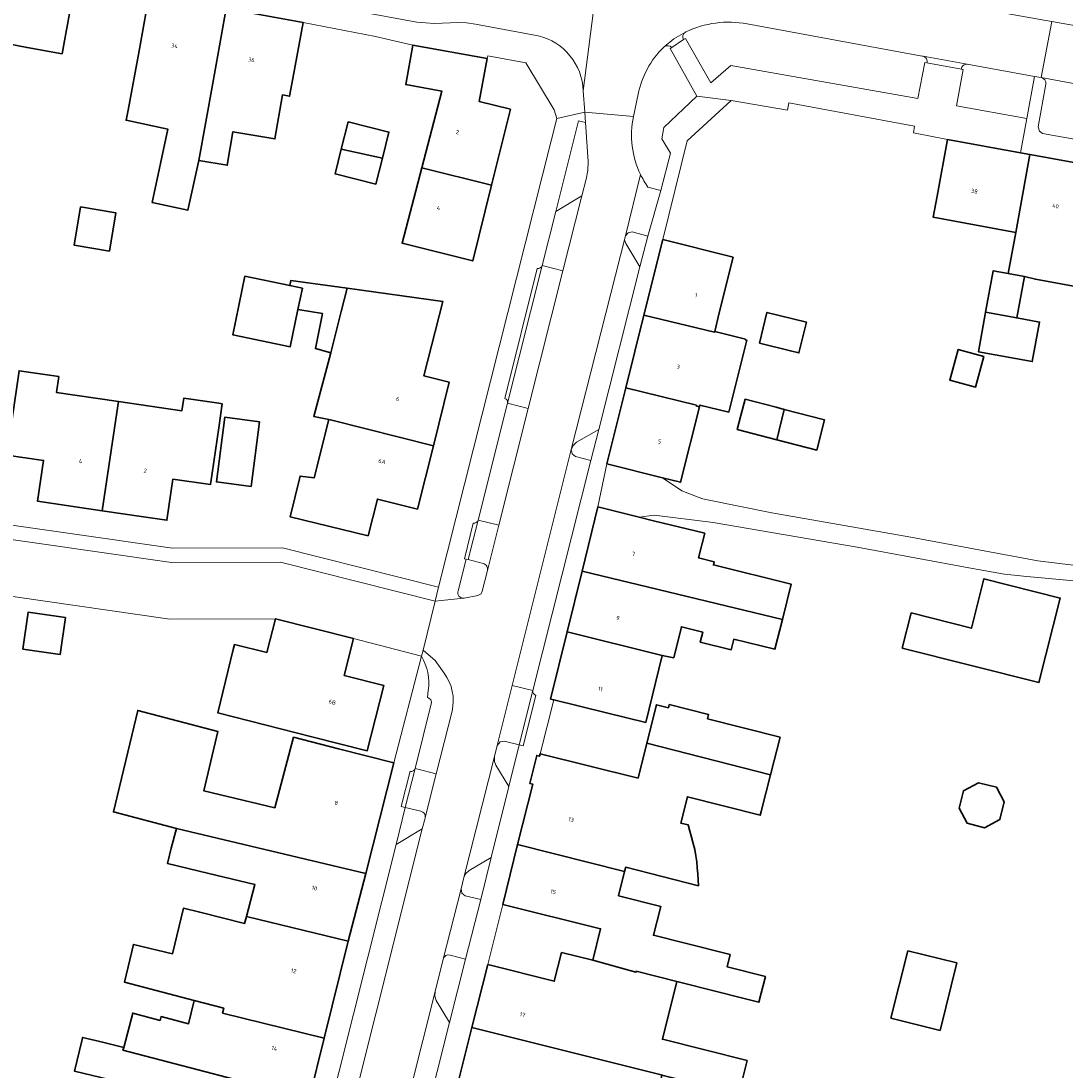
# Model space of a CAD drawing. Header units: metres. Extents: x 197700 to 204338, y 317132 to 325229.
# Tile 626 of 656: x 203079 to 203170, y 318373 to 318465. Entities that reach past the tile are written whole.
import ezdxf
from ezdxf.enums import TextEntityAlignment as Align

# ---------------------------------------------------------------- set-up
doc = ezdxf.new("R2010")
doc.units = ezdxf.units.M
for name, color, linetype, lineweight in [('B-WE-GR-BEPLANTING_CULTUUR_BODEMBEDEKKER-GV', 90, 'Continuous', 18), ('B-WE-GR-BEPLANTING_CULTUUR_HEESTERS-GV', 90, 'Continuous', 18), ('B-WE-OG-BEBOUWING-GV', 7, 'Continuous', 35), ('B-WE-OG-BEBOUWING-T18', 10, 'Continuous', 18), ('B-WE-OG-TERREIN_ERF-GV', 7, 'Continuous', 18), ('B-WE-VH-VERHARDING_BETONSTRAATSTEEN-GV', 252, 'Continuous', 18), ('B-WE-VH-VERHARDING_GESLOTEN-GV', 252, 'Continuous', 18), ('B-WE-VH-VERHARDING_OPEN-GV', 252, 'Continuous', 18), ('B-WE-VH-VERHARDING_STRAATBAKSTEEN-GV', 252, 'Continuous', 18), ('B-WE-VH-VERHARDING_TEGEL-GV', 252, 'Continuous', 18)]:
    doc.layers.add(name, color=color, linetype=linetype, lineweight=lineweight)
doc.styles.add('NLCS-ISO-M200-T18', font='NLCS-ISO.ttf', dxfattribs={"height": 0.36})

msp = doc.modelspace()

# ---------------------------------------------------------------- linework, layer by layer
at = {"layer": 'B-WE-GR-BEPLANTING_CULTUUR_BODEMBEDEKKER-GV'}
for points in [[(203128.591, 318455.682), (203127.982, 318455.828), (203126.01, 318447.929), (203128.276, 318449.285), (203128.653, 318450.745), (203128.792, 318451.518), (203128.838, 318452.297)], [(203132.071, 318445.81), (203132.001, 318445.469), (203132.121, 318445.143), (203133.341, 318443.117), (203134.035, 318445.782), (203132.667, 318446.149), (203132.319, 318446.067)], [(203127.364, 318427.215), (203127.435, 318426.818), (203127.729, 318426.598), (203129.054, 318426.257), (203129.76, 318428.962), (203127.83, 318427.839), (203127.559, 318427.594)], [(203121.917, 318397.858), (203122.819, 318401.485), (203121.527, 318401.804), (203121.159, 318401.749), (203120.917, 318401.443), (203120.681, 318400.46), (203120.66, 318400.049), (203120.79, 318399.705)], [(203117.754, 318388.95), (203117.826, 318388.57), (203118.121, 318388.352), (203119.485, 318388.029), (203120.372, 318391.688), (203118.452, 318390.537), (203118.138, 318390.262), (203118.002, 318389.937)]]:
    msp.add_lwpolyline(points, close=True, dxfattribs=at)
for points in [[(203119.685, 318417.273), (203118.387, 318417.624), (203118.196, 318417.655), (203117.496, 318414.889)], [(203117.983, 318414.26), (203118.021, 318414.264), (203119.213, 318414.49), (203119.495, 318414.647), (203119.603, 318414.873), (203120.056, 318416.674)], [(203112.891, 318396.024), (203112.107, 318392.809), (203114.369, 318394.159), (203114.619, 318395.101), (203114.631, 318395.149)], [(203114.26, 318395.713), (203112.891, 318396.024)], [(203116.198, 318382.827), (203115.489, 318380.007), (203115.467, 318379.591), (203115.588, 318379.237), (203116.746, 318377.3), (203118.15, 318382.818), (203116.808, 318383.178)]]:
    msp.add_lwpolyline(points, dxfattribs=at)
for points in [[(203120.056, 318416.674, 0.415364), (203119.685, 318417.273)], [(203117.496, 318414.889, 0.52282), (203117.983, 318414.26)], [(203114.631, 318395.149, 0.409613), (203114.26, 318395.713)], [(203116.808, 318383.178, 0.410531), (203116.198, 318382.827)]]:
    msp.add_lwpolyline(points, format="xyb", dxfattribs=at)
at = {"layer": 'B-WE-GR-BEPLANTING_CULTUUR_HEESTERS-GV'}
for points in [[(203142.683, 318464.269, 0.16062), (203137.331, 318463.567)], [(203137.303, 318463.551, 0.408708), (203137.147, 318462.911)], [(203135.396, 318462.229, 0.151197), (203133.196, 318458.151)], [(203136.107, 318462.216, 0.370037), (203135.463, 318462.284)], [(203158.344, 318460.881, 0.418598), (203158.01, 318461.458)], [(203161.856, 318460.76, 0.452798), (203161.346, 318460.334)], [(203132.785, 318456.196, 0.167262), (203133.388, 318451.165)], [(203133.388, 318451.165, 0.040883), (203134.036, 318450.067)]]:
    msp.add_lwpolyline(points, format="xyb", dxfattribs=at)
for points in [[(203158.01, 318461.458), (203157.976, 318461.465), (203157.942, 318461.47), (203142.683, 318464.269)], [(203137.147, 318462.911), (203137.306, 318462.992), (203139.514, 318459.126), (203141.258, 318460.642), (203157.556, 318457.779), (203158.164, 318460.917), (203158.344, 318460.881)], [(203137.331, 318463.567), (203137.303, 318463.551)], [(203134.036, 318450.067), (203135.163, 318449.765), (203135.997, 318453.013), (203135.251, 318454.269), (203135.431, 318455.249), (203138.311, 318457.987), (203135.98, 318462.125), (203136.107, 318462.216)], [(203135.463, 318462.284), (203135.396, 318462.229)], [(203161.346, 318460.334), (203161.508, 318460.303), (203160.914, 318457.129), (203167.046, 318456.029), (203167.706, 318459.676)], [(203167.706, 318459.676), (203161.856, 318460.76)], [(203133.196, 318458.151), (203132.785, 318456.196)]]:
    msp.add_lwpolyline(points, dxfattribs=at)
at = {"layer": 'B-WE-OG-BEBOUWING-GV'}
for points in [[(203083.004, 318461.664), (203083.268, 318463.117), (203084.16, 318468.039), (203077.61, 318469.227), (203076.46, 318462.885), (203079.942, 318462.214)], [(203088.764, 318456.76), (203088.577, 318455.883), (203092.202, 318455.109), (203090.838, 318448.719), (203093.962, 318448.06), (203094.906, 318452.384), (203096.126, 318459.118), (203097.303, 318465.614), (203090.597, 318466.834), (203089.702, 318461.915)], [(203103.102, 318459.502), (203103.99, 318464.381), (203103.993, 318464.397), (203097.303, 318465.614), (203096.126, 318459.118), (203094.906, 318452.384), (203097.38, 318451.962), (203097.877, 318454.873), (203101.536, 318454.249), (203102.19, 318458.084), (203102.824, 318457.976)], [(203113.557, 318462.427), (203112.932, 318458.983), (203116.09, 318458.409), (203114.348, 318451.75), (203120.419, 318450.234), (203122.062, 318456.842), (203119.347, 318457.512), (203120.026, 318461.251)], [(203107.319, 318453.366), (203110.903, 318452.586), (203111.469, 318454.849), (203107.913, 318455.739)], [(203166.505, 318453.037), (203160.126, 318454.198), (203159.231, 318449.279), (203158.894, 318447.428), (203166.081, 318446.106), (203167.318, 318452.889)], [(203107.319, 318453.366), (203106.781, 318451.214), (203110.337, 318450.323), (203110.903, 318452.586)], [(203172.215, 318441.22), (203172.883, 318444.864), (203172.965, 318444.849), (203174.203, 318451.636), (203167.318, 318452.889), (203166.081, 318446.106), (203165.439, 318442.535), (203166.84, 318442.277), (203167.805, 318442.029)], [(203114.348, 318451.75), (203112.626, 318445.167), (203118.779, 318443.637), (203120.419, 318450.234)], [(203087.114, 318444.49), (203087.68, 318447.811), (203084.611, 318448.335), (203084.045, 318445.013)], [(203139.859, 318437.476), (203140.247, 318439.099), (203141.459, 318443.95), (203135.327, 318445.481), (203133.681, 318438.893), (203139.847, 318437.427)], [(203166.84, 318442.277), (203165.439, 318442.535), (203164.122, 318442.777), (203163.458, 318439.162), (203166.176, 318438.663)], [(203103.549, 318439.389), (203103.939, 318441.253), (203102.834, 318441.484), (203098.929, 318442.301), (203097.863, 318437.2), (203102.873, 318436.153)], [(203103.939, 318441.253), (203103.549, 318439.389), (203105.68, 318439.044), (203105.066, 318435.991), (203106.4, 318435.637), (203107.314, 318439.217), (203107.834, 318441.251), (203102.927, 318441.929), (203102.834, 318441.484)], [(203115.342, 318427.54), (203116.727, 318433.069), (203114.505, 318433.625), (203116.161, 318440.101), (203107.834, 318441.251), (203107.314, 318439.217), (203106.4, 318435.637), (203104.924, 318430.095), (203106.246, 318429.812), (203106.39, 318429.781)], [(203143.76, 318436.459), (203146.451, 318435.791), (203147.197, 318435.618), (203147.854, 318438.304), (203144.408, 318439.138)], [(203163.426, 318438.988), (203162.826, 318435.723), (203167.524, 318434.86), (203168.156, 318438.299), (203166.176, 318438.663), (203163.458, 318439.162)], [(203141.074, 318430.447), (203142.654, 318436.733), (203142.525, 318436.765), (203142.537, 318436.814), (203139.859, 318437.476), (203139.847, 318437.427), (203133.681, 318438.893), (203132.106, 318432.586), (203138.26, 318431.054), (203138.248, 318431.005), (203138.526, 318430.936), (203138.562, 318431.079)], [(203163.309, 318435.292), (203161.066, 318435.905), (203160.341, 318433.252), (203162.584, 318432.638)], [(203087.899, 318431.395), (203082.498, 318432.184), (203082.699, 318433.561), (203079.254, 318434.064), (203079.193, 318433.658), (203078.172, 318426.724), (203081.389, 318426.26), (203080.866, 318422.698), (203086.489, 318421.872), (203087.841, 318431.011)], [(203132.106, 318432.586), (203130.451, 318425.96), (203135.302, 318424.748), (203136.888, 318424.352), (203138.526, 318430.936), (203138.248, 318431.005), (203138.26, 318431.054)], [(203096.646, 318429.092), (203096.953, 318431.182), (203096.64, 318431.228), (203093.603, 318431.671), (203093.444, 318430.585), (203087.899, 318431.395), (203087.841, 318431.011), (203086.489, 318421.872), (203090.083, 318421.344), (203092.128, 318421.043), (203092.655, 318424.625), (203095.92, 318424.145)], [(203145.264, 318428.058), (203145.921, 318430.701), (203145.198, 318430.889), (203142.511, 318431.588), (203142.142, 318430.169), (203141.826, 318428.952)], [(203099.46, 318423.991), (203100.187, 318429.631), (203097.173, 318430.019), (203096.446, 318424.38)], [(203145.921, 318430.701), (203145.264, 318428.058), (203148.745, 318427.153), (203149.43, 318429.789)], [(203103.671, 318424.642), (203102.867, 318421.349), (203109.664, 318419.691), (203110.468, 318422.882), (203113.957, 318422.014), (203115.342, 318427.54), (203106.39, 318429.781), (203106.246, 318429.812), (203104.945, 318424.726), (203103.733, 318424.896)], [(203134.536, 318421.008), (203133.278, 318421.317), (203129.68, 318422.203), (203128.303, 318416.61), (203145.752, 318412.413), (203146.508, 318415.491), (203139.741, 318417.152), (203139.809, 318417.428), (203138.456, 318417.76), (203138.994, 318419.911)], [(203136.297, 318409.077), (203136.958, 318411.769), (203138.816, 318411.313), (203138.598, 318410.425), (203141.301, 318409.761), (203141.528, 318410.687), (203145.101, 318409.81), (203145.752, 318412.413), (203128.303, 318416.61), (203127.001, 318411.318), (203135.287, 318409.27)], [(203156.204, 318409.918), (203168.102, 318406.909), (203169.963, 318414.27), (203163.318, 318415.95), (203162.229, 318411.643), (203156.976, 318412.971)], [(203083.295, 318412.571), (203080.038, 318413.037), (203079.578, 318409.822), (203082.836, 318409.357)], [(203104.744, 318402.195), (203109.591, 318400.967), (203111.03, 318406.644), (203107.569, 318407.539), (203108.382, 318410.737), (203101.592, 318412.463), (203100.847, 318409.535), (203098.014, 318410.218), (203097.909, 318409.781), (203096.578, 318404.264)], [(203130.419, 318404.282), (203133.855, 318403.436), (203135.287, 318409.27), (203127.001, 318411.318), (203125.564, 318405.477), (203125.841, 318405.409)], [(203103.149, 318402.151), (203101.531, 318396.005), (203095.333, 318397.484), (203096.566, 318402.655), (203089.586, 318404.492), (203087.476, 318395.645), (203092.954, 318394.203), (203109.448, 318390.292), (203111.912, 318399.906), (203107.069, 318401.147)], [(203144.719, 318398.879), (203145.549, 318402.152), (203139.232, 318403.753), (203139.325, 318404.118), (203135.891, 318404.988), (203135.821, 318404.713), (203134.772, 318404.979), (203133.937, 318401.627)], [(203122.687, 318392.81), (203132.009, 318390.456), (203132.102, 318390.822), (203138.44, 318389.218), (203138.404, 318389.738), (203138.374, 318390.26), (203138.34, 318390.781), (203138.294, 318391.3), (203138.225, 318391.815), (203138.119, 318392.359), (203137.987, 318392.899), (203137.84, 318393.437), (203137.689, 318393.974), (203137.545, 318394.514), (203136.901, 318394.677), (203137.481, 318396.966), (203143.827, 318395.358), (203143.912, 318395.695), (203144.719, 318398.879), (203133.937, 318401.627), (203133.181, 318398.59), (203124.651, 318400.712), (203124.593, 318400.489), (203124.349, 318400.559), (203123.746, 318398.131), (203123.998, 318398.069)], [(203163.367, 318394.273), (203164.701, 318394.985), (203165.086, 318396.528), (203164.413, 318397.791), (203162.832, 318398.185), (203161.528, 318397.49), (203161.148, 318395.968), (203161.849, 318394.653)], [(203107.935, 318384.383), (203109.448, 318390.292), (203092.954, 318394.203), (203092.5, 318392.477), (203092.184, 318391.153), (203095.795, 318390.291), (203099.792, 318389.338), (203099.055, 318386.54)], [(203132.009, 318390.456), (203122.687, 318392.81), (203121.386, 318387.589), (203129.916, 318385.467), (203129.235, 318382.73), (203132.993, 318381.681), (203133.017, 318381.777), (203136.571, 318380.877), (203140.125, 318379.978), (203142.084, 318379.483), (203143.702, 318379.073), (203144.269, 318381.311), (203140.931, 318382.156), (203141.199, 318383.215), (203137.179, 318384.232), (203134.516, 318384.906), (203135.151, 318387.414), (203131.475, 318388.344)], [(203105.839, 318375.933), (203107.935, 318384.383), (203099.055, 318386.54), (203098.896, 318385.935), (203094.987, 318386.905), (203093.563, 318387.259), (203092.619, 318383.301), (203089.216, 318384.113), (203088.431, 318380.821), (203094.498, 318379.224), (203097.079, 318378.544), (203096.98, 318378.127)], [(203120.094, 318382.361), (203118.702, 318376.857), (203135.198, 318372.745), (203135.261, 318372.729), (203138.334, 318371.955), (203138.375, 318372.117), (203141.976, 318371.206), (203142.679, 318373.985), (203135.299, 318375.853), (203136.571, 318380.877), (203133.017, 318381.777), (203132.993, 318381.681), (203129.235, 318382.73), (203126.515, 318383.398), (203125.882, 318380.897)], [(203156.674, 318383.56), (203155.211, 318377.686), (203159.486, 318376.62), (203160.95, 318382.495)], [(203094.498, 318379.224), (203094.022, 318377.196), (203091.628, 318377.826), (203091.541, 318377.494), (203089.149, 318378.124), (203088.364, 318375.142), (203088.302, 318374.904), (203104.528, 318370.654), (203105.839, 318375.933), (203096.98, 318378.127), (203097.079, 318378.544)], [(203118.702, 318376.857), (203117.355, 318371.534), (203126.348, 318369.223), (203126.36, 318369.272), (203127.032, 318371.926), (203134.646, 318369.999), (203134.746, 318370.395), (203135.261, 318372.729), (203135.198, 318372.745)], [(203088.302, 318374.904), (203088.364, 318375.142), (203086.271, 318375.641), (203084.779, 318376.01), (203084.738, 318375.837), (203084.073, 318373.07), (203090.126, 318371.616), (203093.386, 318370.749), (203093.106, 318369.693), (203094.783, 318369.248), (203094.436, 318367.944), (203103.326, 318365.818), (203104.528, 318370.654)]]:
    msp.add_lwpolyline(points, close=True, dxfattribs=at)
at = {"layer": 'B-WE-OG-TERREIN_ERF-GV'}
for points in [[(203084.16, 318468.039), (203083.268, 318463.117), (203083.004, 318461.664), (203079.942, 318462.214), (203076.46, 318462.885), (203076.227, 318462.93), (203069.911, 318464.073), (203067.028, 318464.595), (203066.374, 318460.981), (203065.196, 318461.194), (203064.59, 318457.846), (203062.097, 318458.297), (203059.949, 318458.686), (203060.509, 318461.781), (203060.555, 318462.034), (203062.704, 318461.645), (203063.363, 318465.278)], [(203028.761, 318427.768), (203092.624, 318418.622), (203102.19, 318418.651), (203115.79, 318415.215), (203125.598, 318454.08), (203126.091, 318456.028), (203125.879, 318456.794), (203123.405, 318460.871), (203120.09, 318461.486), (203120.026, 318461.251), (203119.347, 318457.512), (203122.062, 318456.842), (203120.419, 318450.234), (203118.779, 318443.637), (203112.626, 318445.167), (203114.348, 318451.75), (203116.09, 318458.409), (203112.932, 318458.983), (203113.557, 318462.427), (203110.308, 318463.185), (203103.99, 318464.381), (203103.102, 318459.502), (203102.824, 318457.976), (203102.19, 318458.084), (203101.536, 318454.249), (203097.877, 318454.873), (203097.38, 318451.962), (203094.906, 318452.384), (203093.962, 318448.06), (203090.838, 318448.719), (203092.202, 318455.109), (203088.577, 318455.883), (203088.764, 318456.76), (203089.702, 318461.915), (203090.597, 318466.834)], [(203172.215, 318441.22), (203167.805, 318442.029), (203166.84, 318442.277), (203166.176, 318438.663), (203168.156, 318438.299), (203167.524, 318434.86), (203162.826, 318435.723), (203163.426, 318438.988), (203163.458, 318439.162), (203164.122, 318442.777), (203165.439, 318442.535), (203166.081, 318446.106), (203158.894, 318447.428), (203159.231, 318449.279), (203160.126, 318454.198), (203157.163, 318454.776), (203157.257, 318455.368), (203146.313, 318457.386), (203146.195, 318456.746), (203141.302, 318457.61), (203137.447, 318454.084), (203135.327, 318445.481), (203141.459, 318443.95), (203140.247, 318439.099), (203139.859, 318437.476), (203142.537, 318436.814), (203142.525, 318436.765), (203142.654, 318436.733), (203141.074, 318430.447), (203138.562, 318431.079), (203138.526, 318430.936), (203136.888, 318424.352), (203135.302, 318424.748), (203136.994, 318423.622), (203138.41, 318423.051), (203138.813, 318422.906), (203139.226, 318422.818), (203144.837, 318421.687), (203156.936, 318419.572), (203168.02, 318417.52), (203174.166, 318416.746)], [(203079.254, 318434.064), (203082.699, 318433.561), (203082.498, 318432.184), (203087.899, 318431.395), (203093.444, 318430.585), (203093.603, 318431.671), (203096.64, 318431.228), (203096.953, 318431.182), (203096.646, 318429.092), (203095.92, 318424.145), (203092.655, 318424.625), (203092.128, 318421.043), (203090.083, 318421.344), (203086.489, 318421.872), (203080.866, 318422.698), (203081.389, 318426.26), (203078.172, 318426.724)], [(203171.176, 318415.767), (203167.054, 318416.16), (203165.097, 318416.349), (203162.315, 318416.855), (203152.278, 318418.709), (203139.717, 318420.853), (203134.572, 318421.498), (203133.278, 318421.317), (203134.536, 318421.008), (203138.994, 318419.911), (203138.456, 318417.76), (203139.809, 318417.428), (203139.741, 318417.152), (203146.508, 318415.491), (203145.752, 318412.413), (203145.101, 318409.81), (203141.528, 318410.687), (203141.301, 318409.761), (203138.598, 318410.425), (203138.816, 318411.313), (203136.958, 318411.769), (203136.297, 318409.077), (203135.287, 318409.27), (203133.855, 318403.436), (203130.419, 318404.282), (203125.841, 318405.409), (203124.651, 318400.712), (203133.181, 318398.59), (203133.937, 318401.627), (203134.772, 318404.979), (203135.821, 318404.713), (203135.891, 318404.988), (203139.325, 318404.118), (203139.232, 318403.753), (203145.549, 318402.152), (203144.719, 318398.879), (203143.912, 318395.695), (203143.827, 318395.358), (203137.481, 318396.966), (203136.901, 318394.677), (203137.545, 318394.514), (203137.689, 318393.974), (203137.84, 318393.437), (203137.987, 318392.899), (203138.119, 318392.359), (203138.225, 318391.815), (203138.294, 318391.3), (203138.34, 318390.781), (203138.374, 318390.26), (203138.404, 318389.738), (203138.44, 318389.218), (203132.102, 318390.822), (203132.009, 318390.456), (203131.475, 318388.344), (203135.151, 318387.414), (203134.516, 318384.906), (203137.179, 318384.232), (203141.199, 318383.215), (203140.931, 318382.156), (203144.269, 318381.311), (203143.702, 318379.073), (203142.084, 318379.483), (203140.125, 318379.978), (203136.571, 318380.877), (203135.299, 318375.853), (203142.679, 318373.985), (203141.976, 318371.206)], [(203084.073, 318373.07), (203084.738, 318375.837), (203084.779, 318376.01), (203086.271, 318375.641), (203088.364, 318375.142), (203089.149, 318378.124), (203091.541, 318377.494), (203091.628, 318377.826), (203094.022, 318377.196), (203094.498, 318379.224), (203088.431, 318380.821), (203089.216, 318384.113), (203092.619, 318383.301), (203093.563, 318387.259), (203094.987, 318386.905), (203098.896, 318385.935), (203099.055, 318386.54), (203099.792, 318389.338), (203095.795, 318390.291), (203092.184, 318391.153), (203092.5, 318392.477), (203092.954, 318394.203), (203087.476, 318395.645), (203089.586, 318404.492), (203096.566, 318402.655), (203095.333, 318397.484), (203101.531, 318396.005), (203103.149, 318402.151), (203107.069, 318401.147), (203111.912, 318399.906), (203114.302, 318409.215), (203108.382, 318410.737), (203107.569, 318407.539), (203111.03, 318406.644), (203109.591, 318400.967), (203104.744, 318402.195), (203096.578, 318404.264), (203097.909, 318409.781), (203098.014, 318410.218), (203100.847, 318409.535), (203101.592, 318412.463), (203092.381, 318412.446), (203070.625, 318415.559)]]:
    msp.add_lwpolyline(points, dxfattribs=at)
for points in [[(203110.903, 318452.586), (203110.337, 318450.323), (203106.781, 318451.214), (203107.319, 318453.366), (203107.913, 318455.739), (203111.469, 318454.849)], [(203087.68, 318447.811), (203087.114, 318444.49), (203084.045, 318445.013), (203084.611, 318448.335)], [(203115.342, 318427.54), (203113.957, 318422.014), (203110.468, 318422.882), (203109.664, 318419.691), (203102.867, 318421.349), (203103.671, 318424.642), (203103.733, 318424.896), (203104.945, 318424.726), (203106.246, 318429.812), (203104.924, 318430.095), (203106.4, 318435.637), (203105.066, 318435.991), (203105.68, 318439.044), (203103.549, 318439.389), (203102.873, 318436.153), (203097.863, 318437.2), (203098.929, 318442.301), (203102.834, 318441.484), (203102.927, 318441.929), (203107.834, 318441.251), (203116.161, 318440.101), (203114.505, 318433.625), (203116.727, 318433.069)], [(203146.451, 318435.791), (203143.76, 318436.459), (203144.408, 318439.138), (203147.854, 318438.304), (203147.197, 318435.618)], [(203163.309, 318435.292), (203162.584, 318432.638), (203160.341, 318433.252), (203161.066, 318435.905)], [(203145.921, 318430.701), (203149.43, 318429.789), (203148.745, 318427.153), (203145.264, 318428.058), (203141.826, 318428.952), (203142.142, 318430.169), (203142.511, 318431.588), (203145.198, 318430.889)], [(203099.46, 318423.991), (203096.446, 318424.38), (203097.173, 318430.019), (203100.187, 318429.631)], [(203156.204, 318409.918), (203156.976, 318412.971), (203162.229, 318411.643), (203163.318, 318415.95), (203169.963, 318414.27), (203168.102, 318406.909)], [(203083.295, 318412.571), (203082.836, 318409.357), (203079.578, 318409.822), (203080.038, 318413.037)], [(203163.367, 318394.273), (203161.849, 318394.653), (203161.148, 318395.968), (203161.528, 318397.49), (203162.832, 318398.185), (203164.413, 318397.791), (203165.086, 318396.528), (203164.701, 318394.985)], [(203156.674, 318383.56), (203160.95, 318382.495), (203159.486, 318376.62), (203155.211, 318377.686)]]:
    msp.add_lwpolyline(points, close=True, dxfattribs=at)
at = {"layer": 'B-WE-VH-VERHARDING_BETONSTRAATSTEEN-GV'}
for points in [[(203137.303, 318463.551), (203136.295, 318462.972), (203135.463, 318462.284)], [(203136.107, 318462.216), (203137.147, 318462.911)], [(203161.856, 318460.76), (203158.01, 318461.458)], [(203158.344, 318460.881), (203161.346, 318460.334)], [(203174.789, 318453.594), (203175.208, 318453.673), (203175.434, 318453.977), (203176.052, 318457.671), (203176.286, 318457.999), (203176.618, 318458.061), (203168.296, 318459.603)], [(203168.7, 318459.018), (203168.032, 318455.31), (203168.147, 318454.923), (203168.424, 318454.718), (203174.789, 318453.594)], [(203132.785, 318456.196), (203128.528, 318456.59), (203128.591, 318455.682), (203128.838, 318452.297), (203128.792, 318451.518), (203128.653, 318450.745), (203128.276, 318449.285), (203126.636, 318442.779), (203123.614, 318430.789), (203121.048, 318420.61), (203120.056, 318416.674), (203119.603, 318414.873), (203119.495, 318414.647), (203119.213, 318414.49), (203118.021, 318414.264), (203117.983, 318414.26), (203115.489, 318414.002), (203114.445, 318409.724), (203115.493, 318408.828), (203116.289, 318407.731)], [(203117.754, 318388.95), (203118.002, 318389.937), (203120.681, 318400.46), (203120.917, 318401.443), (203122.224, 318406.668), (203127.364, 318427.215), (203132.071, 318445.81), (203133.388, 318451.165)], [(203133.388, 318451.165), (203132.071, 318445.81), (203132.319, 318446.067), (203132.667, 318446.149), (203134.035, 318445.782), (203135.163, 318449.765), (203134.036, 318450.067)], [(203124.403, 318442.974), (203121.557, 318431.661)], [(203121.811, 318431.237), (203124.828, 318443.229)], [(203114.445, 318409.724), (203115.489, 318414.002), (203102.036, 318417.401), (203092.537, 318417.372), (203028.583, 318426.53), (203027.563, 318419.405)], [(203029.74, 318421.003), (203031.526, 318420.741), (203046.417, 318418.52), (203048.1, 318418.348), (203059.111, 318417.201), (203063.708, 318416.545), (203070.625, 318415.559), (203092.381, 318412.446), (203101.592, 318412.463), (203108.382, 318410.737), (203114.302, 318409.215), (203114.445, 318409.724)], [(203118.826, 318420.804), (203118.043, 318417.69), (203118.196, 318417.655), (203118.387, 318417.624)], [(203120.056, 318416.674), (203121.048, 318420.61), (203119.251, 318421.058), (203118.387, 318417.624), (203119.685, 318417.273)], [(203118.387, 318417.624), (203119.251, 318421.058)], [(203116.289, 318407.731), (203115.493, 318408.828), (203114.445, 318409.724), (203114.302, 318409.215)], [(203114.903, 318406.228), (203114.824, 318405.602)], [(203124.008, 318406.21), (203122.819, 318401.485), (203123.158, 318401.4), (203124.265, 318405.797)], [(203116.975, 318404.41), (203115.596, 318398.962), (203114.631, 318395.149), (203114.619, 318395.101), (203114.369, 318394.159), (203102.244, 318345.842), (203102.177, 318345.576), (203101.621, 318343.372), (203101.428, 318342.606), (203097.777, 318328.243), (203097.05, 318325.291), (203101.467, 318324.27), (203103.773, 318333.4), (203103.877, 318333.816), (203104.605, 318336.734), (203104.723, 318337.209), (203115.489, 318380.007), (203116.198, 318382.827), (203117.754, 318388.95)], [(203115.16, 318405.054), (203113.748, 318399.435), (203115.596, 318398.962), (203116.975, 318404.41)], [(203113.324, 318399.183), (203112.552, 318396.109), (203112.891, 318396.024), (203113.748, 318399.435)], [(203114.631, 318395.149), (203115.596, 318398.962), (203113.748, 318399.435), (203112.891, 318396.024)], [(203112.891, 318396.024), (203114.26, 318395.713)], [(203116.808, 318383.178), (203118.15, 318382.818), (203119.485, 318388.029), (203118.121, 318388.352), (203117.826, 318388.57), (203117.754, 318388.95), (203116.198, 318382.827)]]:
    msp.add_lwpolyline(points, dxfattribs=at)
for points in [[(203137.147, 318462.911, -0.408708), (203137.303, 318463.551)], [(203135.463, 318462.284, -0.370037), (203136.107, 318462.216)], [(203158.01, 318461.458, -0.418598), (203158.344, 318460.881)], [(203161.346, 318460.334, -0.452798), (203161.856, 318460.76)], [(203168.296, 318459.603, -0.407347), (203168.7, 318459.018)], [(203133.388, 318451.165, -0.167262), (203132.785, 318456.196)], [(203134.036, 318450.067, -0.040883), (203133.388, 318451.165)], [(203124.828, 318443.229, -0.367514), (203124.403, 318442.974)], [(203121.557, 318431.661, -0.380338), (203121.811, 318431.237)], [(203119.251, 318421.058, -0.377899), (203118.826, 318420.804)], [(203119.685, 318417.273, -0.415364), (203120.056, 318416.674)], [(203114.302, 318409.215, -0.172888), (203114.903, 318406.228)], [(203116.289, 318407.731, -0.217854), (203116.975, 318404.41)], [(203116.975, 318404.41, 0.217854), (203116.289, 318407.731)], [(203124.265, 318405.797, -0.311833), (203124.008, 318406.21)], [(203114.824, 318405.602, -0.461066), (203115.16, 318405.054)], [(203113.748, 318399.435, -0.415149), (203113.324, 318399.183)], [(203114.26, 318395.713, -0.409613), (203114.631, 318395.149)], [(203116.198, 318382.827, -0.410531), (203116.808, 318383.178)]]:
    msp.add_lwpolyline(points, format="xyb", dxfattribs=at)
for points in [[(203128.276, 318449.285), (203126.01, 318447.929), (203124.828, 318443.229), (203126.636, 318442.779)], [(203127.364, 318427.215), (203127.559, 318427.594), (203127.83, 318427.839), (203129.76, 318428.962), (203133.341, 318443.117), (203132.121, 318445.143), (203132.001, 318445.469), (203132.071, 318445.81)], [(203124.828, 318443.229), (203121.811, 318431.237), (203123.614, 318430.789), (203126.636, 318442.779)], [(203121.048, 318420.61), (203123.614, 318430.789), (203121.811, 318431.237), (203119.251, 318421.058)], [(203115.489, 318414.002), (203115.79, 318415.215), (203102.19, 318418.651), (203092.624, 318418.622), (203028.761, 318427.768), (203028.583, 318426.53), (203092.537, 318417.372), (203102.036, 318417.401)], [(203129.054, 318426.257), (203127.729, 318426.598), (203127.435, 318426.818), (203127.364, 318427.215), (203122.224, 318406.668), (203124.008, 318406.21)], [(203120.917, 318401.443), (203121.159, 318401.749), (203121.527, 318401.804), (203122.819, 318401.485), (203124.008, 318406.21), (203122.224, 318406.668)], [(203120.372, 318391.688), (203121.917, 318397.858), (203120.79, 318399.705), (203120.66, 318400.049), (203120.681, 318400.46), (203118.002, 318389.937), (203118.138, 318390.262), (203118.452, 318390.537)], [(203112.107, 318392.809), (203100.962, 318348.494), (203102.096, 318346.592), (203102.227, 318346.309), (203102.244, 318345.842), (203114.369, 318394.159)], [(203115.489, 318380.007), (203104.723, 318337.209), (203104.797, 318337.364), (203104.954, 318337.505), (203107.061, 318338.783), (203116.746, 318377.3), (203115.588, 318379.237), (203115.467, 318379.591)]]:
    msp.add_lwpolyline(points, close=True, dxfattribs=at)
at = {"layer": 'B-WE-VH-VERHARDING_GESLOTEN-GV'}
msp.add_lwpolyline([(203174.166, 318416.746), (203168.02, 318417.52), (203156.936, 318419.572), (203144.837, 318421.687), (203139.226, 318422.818), (203138.813, 318422.906), (203138.41, 318423.051), (203136.994, 318423.622), (203135.302, 318424.748), (203130.451, 318425.96), (203129.68, 318422.203), (203133.278, 318421.317), (203134.572, 318421.498), (203139.717, 318420.853), (203152.278, 318418.709), (203162.315, 318416.855), (203165.097, 318416.349), (203167.054, 318416.16), (203171.176, 318415.767)], dxfattribs=at)
at = {"layer": 'B-WE-VH-VERHARDING_OPEN-GV'}
for points in [[(203084.998, 318472.741), (203084.482, 318469.789), (203091.265, 318468.554), (203103.972, 318466.24), (203108.528, 318465.41), (203113.911, 318464.43), (203114.665, 318464.35), (203115.437, 318464.31), (203117.468, 318464.395), (203118.245, 318464.361), (203119.03, 318464.249), (203124.474, 318463.228)], [(203128.4, 318458.452), (203129.784, 318469.287)], [(203196.763, 318459.438), (203186.183, 318461.419), (203185.37, 318461.566), (203179.113, 318462.699), (203172.49, 318463.898), (203169.222, 318464.49), (203168.295, 318459.603), (203168.296, 318459.603), (203176.618, 318458.061)]]:
    msp.add_lwpolyline(points, dxfattribs=at)
msp.add_lwpolyline([(203124.474, 318463.228, -0.336497), (203128.4, 318458.452)], format="xyb", dxfattribs=at)
msp.add_lwpolyline([(203121.386, 318387.589), (203120.094, 318382.361), (203125.882, 318380.897), (203126.515, 318383.398), (203129.235, 318382.73), (203129.916, 318385.467)], close=True, dxfattribs=at)
at = {"layer": 'B-WE-VH-VERHARDING_STRAATBAKSTEEN-GV'}
for points in [[(203142.683, 318464.269), (203157.942, 318461.47), (203157.976, 318461.465), (203158.01, 318461.458), (203161.856, 318460.76), (203167.706, 318459.676), (203168.295, 318459.603), (203169.222, 318464.49), (203168.715, 318464.58), (203154.867, 318467.052), (203142.362, 318469.344), (203129.784, 318469.287), (203128.4, 318458.452), (203128.528, 318456.59), (203132.785, 318456.196), (203133.196, 318458.151)], [(203097.303, 318465.614), (203103.993, 318464.397), (203103.99, 318464.381), (203110.308, 318463.185), (203113.557, 318462.427), (203120.026, 318461.251), (203120.09, 318461.486), (203123.405, 318460.871), (203125.879, 318456.794), (203126.091, 318456.028), (203128.528, 318456.59), (203128.4, 318458.452)], [(203124.474, 318463.228), (203119.03, 318464.249), (203118.245, 318464.361), (203117.468, 318464.395), (203115.437, 318464.31), (203114.665, 318464.35), (203113.911, 318464.43), (203108.528, 318465.41)], [(203135.396, 318462.229), (203135.463, 318462.284), (203136.295, 318462.972), (203137.303, 318463.551), (203137.331, 318463.567)]]:
    msp.add_lwpolyline(points, dxfattribs=at)
for points in [[(203137.331, 318463.567, -0.16062), (203142.683, 318464.269)], [(203128.4, 318458.452, 0.336497), (203124.474, 318463.228)], [(203133.196, 318458.151, -0.151197), (203135.396, 318462.229)]]:
    msp.add_lwpolyline(points, format="xyb", dxfattribs=at)
at = {"layer": 'B-WE-VH-VERHARDING_TEGEL-GV'}
for points in [[(203168.715, 318464.58), (203169.222, 318464.49), (203172.49, 318463.898), (203172.85, 318465.901), (203169.197, 318470.538)], [(203168.296, 318459.603), (203168.295, 318459.603), (203167.706, 318459.676), (203167.046, 318456.029), (203166.505, 318453.037), (203167.318, 318452.889), (203174.203, 318451.636), (203181.242, 318450.355), (203188.282, 318449.074), (203194.793, 318447.905), (203201.987, 318446.606), (203208.87, 318445.364), (203215.758, 318444.12), (203222.952, 318442.821), (203229.497, 318441.633), (203236.69, 318440.334), (203243.579, 318439.09), (203250.457, 318437.848), (203257.651, 318436.549), (203264.219, 318435.33), (203271.399, 318434.014), (203278.294, 318432.75), (203285.2, 318431.484), (203292.39, 318430.166)], [(203187.116, 318456.184), (203186.392, 318456.342), (203185.995, 318456.235), (203185.787, 318455.933), (203185.002, 318452.178), (203184.811, 318451.946), (203184.436, 318451.843), (203180.5, 318452.576), (203180.464, 318452.371), (203174.817, 318453.393), (203174.789, 318453.594), (203168.424, 318454.718), (203168.147, 318454.923), (203168.032, 318455.31), (203168.7, 318459.018)], [(203118.702, 318376.857), (203120.094, 318382.361), (203121.386, 318387.589), (203122.687, 318392.81), (203123.998, 318398.069), (203123.746, 318398.131), (203124.349, 318400.559), (203124.593, 318400.489), (203124.651, 318400.712), (203125.841, 318405.409), (203125.564, 318405.477), (203127.001, 318411.318), (203128.303, 318416.61), (203129.68, 318422.203), (203130.451, 318425.96), (203132.106, 318432.586), (203133.681, 318438.893), (203135.327, 318445.481), (203137.447, 318454.084), (203141.302, 318457.61), (203138.311, 318457.987), (203135.431, 318455.249), (203135.251, 318454.269), (203135.997, 318453.013), (203135.163, 318449.765), (203134.035, 318445.782), (203133.341, 318443.117), (203129.76, 318428.962), (203129.054, 318426.257), (203124.008, 318406.21)], [(203128.528, 318456.59), (203126.091, 318456.028), (203125.598, 318454.08), (203115.79, 318415.215), (203115.489, 318414.002), (203117.983, 318414.26)], [(203124.828, 318443.229), (203126.01, 318447.929), (203127.982, 318455.828), (203128.591, 318455.682), (203128.528, 318456.59)], [(203121.557, 318431.661), (203124.403, 318442.974)], [(203119.251, 318421.058), (203121.811, 318431.237)], [(203117.496, 318414.889), (203118.196, 318417.655), (203118.043, 318417.69), (203118.826, 318420.804)], [(203114.302, 318409.215), (203111.912, 318399.906), (203109.448, 318390.292), (203107.935, 318384.383)], [(203114.824, 318405.602), (203114.903, 318406.228)], [(203124.265, 318405.797), (203123.158, 318401.4), (203122.819, 318401.485), (203121.917, 318397.858), (203120.372, 318391.688), (203119.485, 318388.029), (203118.15, 318382.818), (203116.746, 318377.3), (203107.061, 318338.783), (203106.559, 318336.247), (203105.783, 318333.376), (203105.094, 318330.904), (203103.337, 318323.837), (203105.164, 318323.415), (203106.705, 318329.491), (203109.171, 318339.184), (203110.577, 318344.742), (203111.933, 318350.1), (203113.289, 318355.46), (203114.642, 318360.809), (203115.999, 318366.173), (203117.355, 318371.534), (203118.702, 318376.857)], [(203113.748, 318399.435), (203115.16, 318405.054)], [(203107.935, 318384.383), (203105.839, 318375.933), (203104.528, 318370.654), (203103.326, 318365.818), (203101.696, 318359.264), (203099.819, 318351.714), (203098.469, 318346.672), (203097.343, 318342.252), (203093.767, 318327.744), (203091.985, 318326.661), (203095.225, 318325.735), (203096.43, 318330.486), (203099.034, 318340.852), (203099.597, 318343.683), (203100.292, 318345.999), (203100.962, 318348.494), (203112.107, 318392.809), (203112.891, 318396.024), (203112.552, 318396.109), (203113.324, 318399.183)]]:
    msp.add_lwpolyline(points, dxfattribs=at)
msp.add_lwpolyline([(203141.302, 318457.61), (203146.195, 318456.746), (203146.313, 318457.386), (203157.257, 318455.368), (203157.163, 318454.776), (203160.126, 318454.198), (203166.505, 318453.037), (203167.046, 318456.029), (203160.914, 318457.129), (203161.508, 318460.303), (203161.346, 318460.334), (203158.344, 318460.881), (203158.164, 318460.917), (203157.556, 318457.779), (203141.258, 318460.642), (203139.514, 318459.126), (203137.306, 318462.992), (203137.147, 318462.911), (203136.107, 318462.216), (203135.98, 318462.125), (203138.311, 318457.987)], close=True, dxfattribs=at)
for points in [[(203168.7, 318459.018, 0.407347), (203168.296, 318459.603)], [(203124.403, 318442.974, 0.367514), (203124.828, 318443.229)], [(203121.811, 318431.237, 0.380338), (203121.557, 318431.661)], [(203118.826, 318420.804, 0.377899), (203119.251, 318421.058)], [(203117.983, 318414.26, -0.52282), (203117.496, 318414.889)], [(203114.903, 318406.228, 0.172888), (203114.302, 318409.215)], [(203124.008, 318406.21, 0.311833), (203124.265, 318405.797)], [(203115.16, 318405.054, 0.461066), (203114.824, 318405.602)], [(203113.324, 318399.183, 0.415149), (203113.748, 318399.435)]]:
    msp.add_lwpolyline(points, format="xyb", dxfattribs=at)

# ---------------------------------------------------------------- texts
at = {"layer": 'B-WE-OG-BEBOUWING-T18', "style": 'NLCS-ISO-M200-T18'}
for s, rotation, p in [('34', 349.7, (203092.789, 318462.37)), ('36', 349.7, (203099.493, 318461.15)), ('2', 346.1, (203117.444, 318454.846)), ('38', 349.7, (203162.488, 318449.702)), ('4', 346.1, (203115.803, 318448.244)), ('40', 349.7, (203169.553, 318448.417)), ('1', 346, (203138.242, 318440.644)), ('3', 346, (203136.684, 318434.41)), ('6', 346, (203112.238, 318431.61)), ('5', 346, (203135.059, 318427.903)), ('4', 351.7, (203084.61, 318426.191)), ('6A', 346, (203110.875, 318426.17)), ('2', 351.7, (203090.241, 318425.363)), ('7', 346.2, (203132.793, 318418.117)), ('9', 346.2, (203131.421, 318412.542)), ('11', 346.2, (203129.899, 318406.353)), ('6B', 345.8, (203106.54, 318405.21)), ('8', 345.7, (203106.892, 318396.432)), ('13', 346, (203127.35, 318394.98)), ('10', 345.7, (203104.991, 318389.011)), ('15', 346.1, (203125.784, 318388.694)), ('12', 346.1, (203103.174, 318381.804)), ('17', 345.9, (203123.113, 318377.985)), ('14', 346.1, (203101.498, 318375.051))]:
    msp.add_text(s, height=0.36, rotation=rotation, dxfattribs=at).set_placement(p, align=Align.MIDDLE)

doc.saveas('drawing.dxf')
